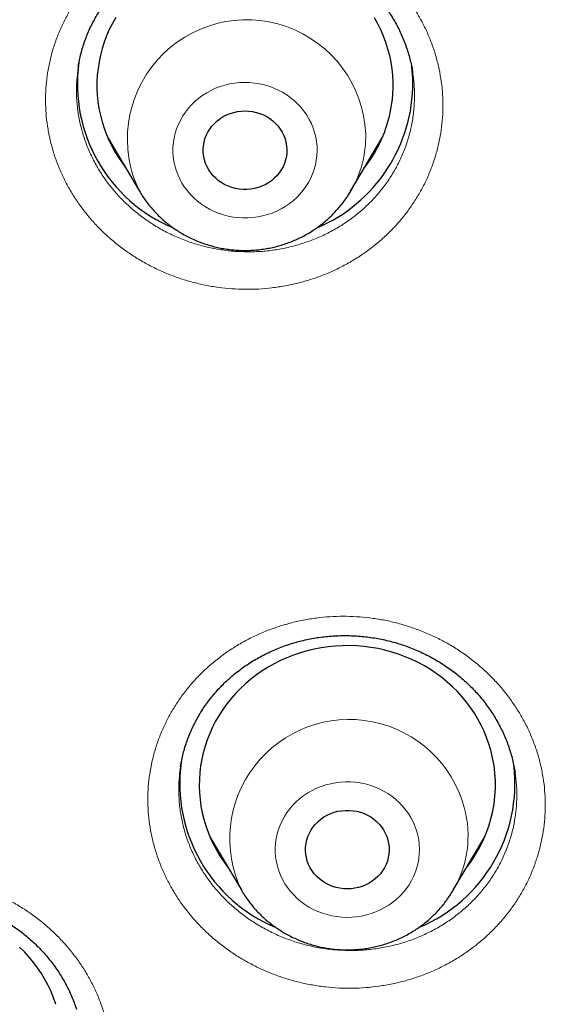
# Model space of a CAD drawing. Header units: millimetres. Extents: x 8 to 436, y 12 to 764.
# Tile 468 of 656: x 196.23 to 201.55, y 699.98 to 709.95. Entities that reach past the tile are written whole.
import ezdxf

# ---------------------------------------------------------------- set-up
doc = ezdxf.new("R2010")
doc.units = ezdxf.units.MM

msp = doc.modelspace()

# ---------------------------------------------------------------- linework, layer by layer
at = {"color": 7, "linetype": 'Continuous', "lineweight": 30}
for p, q in [((200.2068, 709.4077), (200.2062, 709.411)), ((197.1168, 708.76), (197.4389, 708.2135)), ((199.5785, 708.2135), (199.9005, 708.76)), ((199.8267, 708.6134), (199.7956, 708.582)), ((198.153, 701.6757), (198.4751, 701.1291)), ((200.6147, 701.1291), (200.9367, 701.6757)), ((198.2468, 701.5165), (198.219, 701.5441)), ((200.8609, 701.5277), (200.8329, 701.4995)), ((198.476, 701.1276), (198.4751, 701.1291))]:
    msp.add_line(p, q, dxfattribs=at)
at = {"color": 252, "linetype": 'Continuous', "lineweight": 0}
for p, q in [((197.2103, 708.6014), (197.186, 708.6241)), ((199.8279, 708.6156), (199.7971, 708.5846)), ((200.8625, 701.5305), (200.8344, 701.5021)), ((198.4816, 701.1182), (198.476, 701.1276))]:
    msp.add_line(p, q, dxfattribs=at)
at = {"color": 7, "linetype": 'Continuous', "lineweight": 30, "flags": 128}
for points in [[(197.1988, 709.9723), (197.165, 709.912), (197.1343, 709.8503), (197.1069, 709.7872), (197.0827, 709.723), (197.0619, 709.6577), (197.0445, 709.5916), (197.0304, 709.5248), (197.0199, 709.4574), (197.0128, 709.3896), (197.0092, 709.3216), (197.0091, 709.2534), (197.0125, 709.1854), (197.0194, 709.1176), (197.0297, 709.0502), (197.0436, 708.9833), (197.0608, 708.9171), (197.0814, 708.8518), (197.1054, 708.7875), (197.1327, 708.7244), (197.1631, 708.6626), (197.1967, 708.6022), (197.2334, 708.5435), (197.273, 708.4864), (197.2961, 708.4558)], [(200.0083, 709.3176), (200.0049, 709.3857), (199.998, 709.4535), (199.9876, 709.5209), (199.9738, 709.5878), (199.9565, 709.6539), (199.9359, 709.7192), (199.9119, 709.7835), (199.8847, 709.8466), (199.8543, 709.9085), (199.8207, 709.9688)], [(198.9323, 708.6379), (198.9314, 708.6017), (198.9271, 708.5657), (198.9192, 708.5302), (198.908, 708.4955), (198.8934, 708.4619), (198.8757, 708.4298), (198.8549, 708.3992), (198.8312, 708.3706), (198.8049, 708.3441), (198.7761, 708.32), (198.7451, 708.2984), (198.7121, 708.2796), (198.6775, 708.2636), (198.6415, 708.2507), (198.6043, 708.2409), (198.5664, 708.2344), (198.528, 708.2311), (198.4894, 708.2311), (198.451, 708.2344), (198.413, 708.2409), (198.3759, 708.2507), (198.3399, 708.2636), (198.3052, 708.2796), (198.2723, 708.2984), (198.2413, 708.32), (198.2125, 708.3441), (198.1861, 708.3706), (198.1625, 708.3992), (198.1417, 708.4298), (198.124, 708.4619), (198.1094, 708.4955), (198.0981, 708.5302), (198.0903, 708.5657), (198.0859, 708.6017), (198.085, 708.6379), (198.0877, 708.6741), (198.0938, 708.7099), (198.1033, 708.745), (198.1163, 708.7791), (198.1324, 708.8121), (198.1517, 708.8434), (198.174, 708.8731), (198.199, 708.9007), (198.2266, 708.926), (198.2565, 708.9489), (198.2885, 708.9691), (198.3223, 708.9865), (198.3577, 709.0009), (198.3944, 709.0123), (198.4319, 709.0205), (198.4701, 709.0254), (198.5087, 709.0271), (198.5472, 709.0254), (198.5854, 709.0205), (198.623, 709.0123), (198.6596, 709.0009), (198.695, 708.9865), (198.7289, 708.9691), (198.7609, 708.9489), (198.7908, 708.926), (198.8184, 708.9007), (198.8434, 708.8731), (198.8656, 708.8434), (198.8849, 708.8121), (198.9011, 708.7791), (198.914, 708.745), (198.9236, 708.7099), (198.9297, 708.6741), (198.9323, 708.6379)], [(200.9981, 702.5505), (200.9784, 702.6161), (200.9554, 702.6807), (200.9291, 702.7441), (200.8996, 702.8063), (200.8669, 702.8671), (200.8311, 702.9264), (200.7924, 702.9839), (200.7507, 703.0396), (200.7061, 703.0934), (200.6589, 703.1451), (200.6091, 703.1946), (200.5568, 703.2417), (200.5021, 703.2864), (200.4452, 703.3286), (200.3861, 703.3682), (200.3252, 703.405), (200.2624, 703.439), (200.1979, 703.4702), (200.1319, 703.4983), (200.0645, 703.5235), (199.9959, 703.5455), (199.9263, 703.5644), (199.8557, 703.5801), (199.7845, 703.5926), (199.7127, 703.6019), (199.6404, 703.6079), (199.568, 703.6106), (199.4955, 703.61), (199.4231, 703.6061), (199.3511, 703.5989), (199.2794, 703.5885), (199.2084, 703.5748), (199.1382, 703.5579), (199.0689, 703.5379), (199.0007, 703.5147), (198.9338, 703.4885), (198.8684, 703.4592), (198.8045, 703.427), (198.7423, 703.392), (198.682, 703.3542), (198.6237, 703.3136), (198.5676, 703.2705), (198.5138, 703.2249), (198.4624, 703.1769), (198.4135, 703.1266), (198.3672, 703.0742), (198.3237, 703.0197), (198.283, 702.9633), (198.2453, 702.9051), (198.2107, 702.8453), (198.1791, 702.784), (198.1507, 702.7213), (198.1256, 702.6574), (198.1038, 702.5924), (198.0854, 702.5265), (198.0704, 702.4599), (198.0588, 702.3926), (198.0507, 702.3249), (198.0461, 702.257), (198.0449, 702.1888), (198.0473, 702.1208), (198.0532, 702.0529), (198.0626, 701.9853), (198.0754, 701.9183), (198.0917, 701.8519), (198.1113, 701.7863), (198.1343, 701.7217), (198.1606, 701.6582), (198.1902, 701.596), (198.2229, 701.5352), (198.2586, 701.476), (198.2974, 701.4185), (198.3323, 701.3714)], [(199.9554, 701.6432), (199.9633, 701.6077), (199.9677, 701.5717), (199.9685, 701.5355), (199.9659, 701.4993), (199.9598, 701.4635), (199.9502, 701.4284), (199.9373, 701.3942), (199.9211, 701.3613), (199.9018, 701.3299), (199.8796, 701.3003), (199.8546, 701.2727), (199.827, 701.2474), (199.7971, 701.2245), (199.7651, 701.2043), (199.7312, 701.1869), (199.6958, 701.1724), (199.6592, 701.1611), (199.6216, 701.1529), (199.5834, 701.148), (199.5449, 701.1463), (199.5064, 701.148), (199.4681, 701.1529), (199.4306, 701.1611), (199.3939, 701.1724), (199.3586, 701.1869), (199.3247, 701.2043), (199.2927, 701.2245), (199.2628, 701.2474), (199.2352, 701.2727), (199.2102, 701.3003), (199.1879, 701.3299), (199.1686, 701.3613), (199.1525, 701.3942), (199.1396, 701.4284), (199.13, 701.4635), (199.1239, 701.4993), (199.1212, 701.5355), (199.1221, 701.5717), (199.1265, 701.6077), (199.1344, 701.6432), (199.1456, 701.6779), (199.1602, 701.7114), (199.1779, 701.7436), (199.1987, 701.7742), (199.2224, 701.8028), (199.2487, 701.8293), (199.2775, 701.8534), (199.3085, 701.875), (199.3414, 701.8938), (199.3761, 701.9098), (199.4121, 701.9227), (199.4493, 701.9324), (199.4872, 701.939), (199.5256, 701.9423), (199.5642, 701.9423), (199.6026, 701.939), (199.6405, 701.9324), (199.6777, 701.9227), (199.7137, 701.9098), (199.7484, 701.8938), (199.7813, 701.875), (199.8123, 701.8534), (199.8411, 701.8293), (199.8674, 701.8028), (199.8911, 701.7742), (199.9119, 701.7436), (199.9296, 701.7114), (199.9442, 701.6779), (199.9554, 701.6432)], [(196.5932, 699.9777), (196.5705, 700.0424), (196.5445, 700.106), (196.5152, 700.1683), (196.4828, 700.2292), (196.4473, 700.2886), (196.4088, 700.3463), (196.3673, 700.4022), (196.323, 700.4561), (196.276, 700.508), (196.2264, 700.5577)]]:
    msp.add_lwpolyline(points, dxfattribs=at)
at = {"color": 252, "linetype": 'Continuous', "lineweight": 0, "flags": 128}
for points in [[(197.7784, 708.6132), (197.7813, 708.5659), (197.7877, 708.5189), (197.7974, 708.4724), (197.8106, 708.4267), (197.8271, 708.3819), (197.8469, 708.3383), (197.8698, 708.2961), (197.8957, 708.2555), (197.9246, 708.2166), (197.9563, 708.1798), (197.9906, 708.145), (198.0273, 708.1126), (198.0664, 708.0826), (198.1075, 708.0552), (198.1506, 708.0306), (198.1954, 708.0088), (198.2416, 707.99), (198.2892, 707.9742), (198.3378, 707.9615), (198.3872, 707.952), (198.4372, 707.9458), (198.4875, 707.9428), (198.5379, 707.943), (198.5882, 707.9465), (198.6381, 707.9533), (198.6874, 707.9633), (198.7358, 707.9765), (198.7832, 707.9928), (198.8292, 708.0121), (198.8737, 708.0343), (198.9165, 708.0594), (198.9574, 708.0872), (198.9961, 708.1176), (199.0324, 708.1504), (199.0663, 708.1855), (199.0975, 708.2227), (199.126, 708.2619), (199.1514, 708.3028), (199.1738, 708.3452), (199.1931, 708.389), (199.2091, 708.4339), (199.2217, 708.4798), (199.2309, 708.5264), (199.2367, 708.5735), (199.2391, 708.6208), (199.2379, 708.6682), (199.2333, 708.7153), (199.2252, 708.7621), (199.2137, 708.8083), (199.1989, 708.8535), (199.1808, 708.8977), (199.1594, 708.9407), (199.135, 708.9821), (199.1075, 709.0219), (199.0773, 709.0598), (199.0443, 709.0956), (199.0087, 709.1292), (198.9708, 709.1604), (198.9307, 709.1891), (198.8885, 709.2152), (198.8446, 709.2384), (198.799, 709.2587), (198.7521, 709.276), (198.704, 709.2903), (198.655, 709.3014), (198.6052, 709.3092), (198.5551, 709.3139), (198.5047, 709.3152), (198.4543, 709.3134), (198.4042, 709.3082), (198.3545, 709.2998), (198.3056, 709.2882), (198.2577, 709.2735), (198.211, 709.2557), (198.1657, 709.2349), (198.122, 709.2112), (198.0802, 709.1847), (198.0404, 709.1556), (198.0028, 709.124), (197.9677, 709.09), (197.9351, 709.0539), (197.9053, 709.0157), (197.8783, 708.9756), (197.8543, 708.9339), (197.8335, 708.8908), (197.8159, 708.8464), (197.8016, 708.801), (197.7906, 708.7547), (197.7831, 708.7078), (197.779, 708.6606), (197.7784, 708.6132)], [(198.8372, 701.3744), (198.8514, 701.329), (198.8689, 701.2845), (198.8896, 701.2413), (198.9134, 701.1995), (198.9402, 701.1594), (198.9699, 701.1211), (199.0024, 701.0849), (199.0374, 701.0508), (199.0749, 701.0191), (199.1146, 700.9899), (199.1563, 700.9633), (199.1999, 700.9395), (199.2452, 700.9186), (199.2919, 700.9006), (199.3397, 700.8858), (199.3886, 700.874), (199.4382, 700.8655), (199.4883, 700.8602), (199.5387, 700.8581), (199.5891, 700.8594), (199.6393, 700.8639), (199.689, 700.8716), (199.7381, 700.8826), (199.7862, 700.8967), (199.8332, 700.9139), (199.8788, 700.9341), (199.9229, 700.9572), (199.9651, 700.9831), (200.0053, 701.0116), (200.0433, 701.0428), (200.079, 701.0763), (200.1121, 701.112), (200.1425, 701.1498), (200.17, 701.1895), (200.1946, 701.2309), (200.2161, 701.2737), (200.2344, 701.3179), (200.2494, 701.3631), (200.261, 701.4092), (200.2692, 701.456), (200.274, 701.5032), (200.2753, 701.5505), (200.2731, 701.5979), (200.2675, 701.645), (200.2584, 701.6916), (200.2459, 701.7375), (200.2301, 701.7825), (200.211, 701.8263), (200.1887, 701.8688), (200.1633, 701.9098), (200.135, 701.949), (200.1039, 701.9863), (200.0702, 702.0215), (200.0339, 702.0544), (199.9953, 702.0849), (199.9546, 702.1128), (199.9119, 702.138), (199.8674, 702.1604), (199.8214, 702.1798), (199.7741, 702.1962), (199.7257, 702.2096), (199.6765, 702.2197), (199.6266, 702.2266), (199.5763, 702.2303), (199.5259, 702.2307), (199.4756, 702.2278), (199.4256, 702.2217), (199.3761, 702.2123), (199.3275, 702.1998), (199.2799, 702.1842), (199.2336, 702.1655), (199.1887, 702.1438), (199.1456, 702.1193), (199.1043, 702.092), (199.0652, 702.0622), (199.0283, 702.0298), (198.9939, 701.9952), (198.9621, 701.9584), (198.9332, 701.9196), (198.9071, 701.8791), (198.884, 701.8369), (198.8641, 701.7934), (198.8475, 701.7486), (198.8342, 701.7029), (198.8242, 701.6565), (198.8177, 701.6095), (198.8147, 701.5622), (198.8151, 701.5148), (198.819, 701.4676), (198.8264, 701.4207), (198.8372, 701.3744)]]:
    msp.add_lwpolyline(points, dxfattribs=at)
at = {"color": 252, "linetype": 'Continuous', "lineweight": 0}
for centre, radius, start, end in [((198.5249, 708.7425), 1.2075, 2.55384, 206.28094), ((198.6345, 708.7723), 1.097, 328.82114, 1.25484), ((199.5633, 701.6546), 1.2084, 15.15886, 205.77557), ((199.6775, 701.6857), 1.09, 329.34152, 15.15022), ((195.1761, 699.0561), 1.2082, 17.57425, 205.82699)]:
    msp.add_arc(centre, radius, start, end, dxfattribs=at)
at = {"color": 7, "linetype": 'Continuous', "lineweight": 30}
for centre, radius, start, end in [((198.3897, 709.2981), 1.5784, 172.08126, 247.28046), ((198.7056, 709.2854), 1.5031, 1.38983, 7.46658), ((198.6154, 709.3086), 1.5929, 292.89599, 0.47655), ((198.6553, 709.2895), 1.3532, 321.9669, 1.18986), ((199.7015, 702.201), 1.3429, 321.84421, 15.08291), ((199.4264, 702.214), 1.5789, 172.27367, 247.41819), ((199.6605, 702.2162), 1.582, 292.78648, 6.63136)]:
    msp.add_arc(centre, radius, start, end, dxfattribs=at)
for points, knots in [([(228.8203, 667.8387), (227.6178, 667.9452), (225.213, 668.1582), (221.6552, 668.8219), (218.1629, 669.7328), (214.7882, 670.9004), (211.5494, 672.3031), (208.4634, 673.9273), (205.5225, 675.7738), (202.7448, 677.8315), (200.1475, 680.0876), (197.7465, 682.5283), (195.5568, 685.1385), (193.5917, 687.902), (191.8635, 690.8019), (190.3827, 693.8203), (189.1584, 696.9386), (188.1983, 700.1375), (187.5083, 703.3974), (187.0926, 706.6981), (186.9537, 710.0192), (187.0926, 713.3404), (187.5083, 716.641), (188.1983, 719.9009), (189.1584, 723.0998), (190.3827, 726.2181), (191.8635, 729.2365), (193.5917, 732.1364), (195.5568, 734.9), (197.7465, 737.5101), (200.1475, 739.9508), (202.7448, 742.2069), (205.5225, 744.2646), (208.4634, 746.1112), (211.5494, 747.7352), (214.7615, 749.1267), (218.0799, 750.2771), (221.4842, 751.1793), (224.9532, 751.8277), (228.4657, 752.2184), (232, 752.3489), (235.5343, 752.2184), (239.0468, 751.8277), (242.5158, 751.1793), (245.9201, 750.2771), (249.2385, 749.1267), (252.4506, 747.7352), (255.5366, 746.1112), (258.4775, 744.2646), (261.2552, 742.2069), (263.8525, 739.9508), (266.2535, 737.5101), (268.4432, 734.9), (270.4083, 732.1364), (272.1365, 729.2365), (273.6173, 726.2181), (274.8416, 723.0998), (275.8017, 719.9009), (276.4917, 716.641), (276.9074, 713.3404), (277.0463, 710.0192), (276.9074, 706.6981), (276.4917, 703.3974), (275.8017, 700.1375), (274.8416, 696.9386), (273.6173, 693.8203), (272.1365, 690.8019), (270.4083, 687.902), (268.4432, 685.1385), (266.2535, 682.5283), (263.8525, 680.0876), (261.2552, 677.8315), (258.4775, 675.7738), (255.5366, 673.9273), (252.4506, 672.3031), (249.2118, 670.9004), (245.8371, 669.7328), (242.3448, 668.8219), (238.787, 668.1582), (236.3822, 667.9452), (235.1797, 667.8387)], [0, 0, 0, 0, 0.013106, 0.026212, 0.039318, 0.052424, 0.065212, 0.078, 0.090788, 0.103576, 0.116364, 0.129151, 0.141939, 0.154727, 0.167515, 0.180303, 0.193091, 0.205879, 0.218667, 0.231454, 0.244242, 0.25703, 0.269818, 0.282606, 0.295394, 0.308182, 0.32097, 0.333758, 0.346545, 0.359333, 0.372121, 0.384909, 0.397697, 0.410485, 0.423273, 0.436061, 0.448848, 0.461636, 0.474424, 0.487212, 0.5, 0.512788, 0.525576, 0.538364, 0.551152, 0.563939, 0.576727, 0.589515, 0.602303, 0.615091, 0.627879, 0.640667, 0.653455, 0.666242, 0.67903, 0.691818, 0.704606, 0.717394, 0.730182, 0.74297, 0.755758, 0.768546, 0.781333, 0.794121, 0.806909, 0.819697, 0.832485, 0.845273, 0.858061, 0.870849, 0.883636, 0.896424, 0.909212, 0.922, 0.934788, 0.947576, 0.960682, 0.973788, 0.986894, 1, 1, 1, 1]), ([(184.5018, 710.809), (184.5017, 710.7935), (184.5016, 710.7594), (184.5015, 710.7037), (184.5014, 710.6434), (184.5014, 710.579), (184.5015, 710.5113), (184.5018, 710.4398), (184.5021, 710.3672), (184.5026, 710.297), (184.5033, 710.2189), (184.5041, 710.1346), (184.5053, 710.0459), (184.5063, 709.9718), (184.5073, 709.912), (184.5081, 709.8664), (184.5088, 709.8276), (184.5095, 709.7908), (184.5103, 709.7507), (184.5113, 709.7037), (184.5126, 709.6457), (184.5142, 709.5765), (184.5162, 709.4986), (184.5184, 709.4187), (184.5207, 709.3398), (184.5231, 709.2622), (184.5261, 709.172), (184.5297, 709.0696), (184.5341, 708.9555), (184.5389, 708.836), (184.5446, 708.7068), (184.5513, 708.5642), (184.5589, 708.4124), (184.5676, 708.2515), (184.5775, 708.0814), (184.5867, 707.9329), (184.5946, 707.8117), (184.6006, 707.7241), (184.606, 707.6456), (184.6109, 707.5768), (184.6152, 707.5179), (184.6189, 707.4687), (184.6219, 707.4292), (184.6242, 707.3988), (184.6263, 707.3716), (184.6284, 707.3438), (184.631, 707.31), (184.6342, 707.2702), (184.638, 707.2226), (184.6425, 707.1673), (184.6477, 707.1043), (184.6536, 707.0334), (184.6605, 706.9534), (184.6684, 706.864), (184.6773, 706.7648), (184.6873, 706.6572), (184.6983, 706.5415), (184.7103, 706.4203), (184.7338, 706.1876), (184.7711, 705.8425), (184.8258, 705.3824), (184.8728, 705.0219), (184.9083, 704.7637), (184.93, 704.6105), (184.9519, 704.459), (184.9736, 704.3135), (184.9941, 704.1786), (185.0131, 704.056), (185.0287, 703.9578), (185.0409, 703.8814), (185.0501, 703.8243), (185.0587, 703.7719), (185.0663, 703.7255), (185.0724, 703.6888), (185.0768, 703.6621), (185.0799, 703.6437), (185.0827, 703.6268), (185.0858, 703.608), (185.0907, 703.5789), (185.0977, 703.5373), (185.1073, 703.4809), (185.1188, 703.4138), (185.1323, 703.336), (185.1476, 703.2484), (185.1644, 703.1538), (185.1821, 703.0557), (185.2001, 702.9567), (185.2343, 702.7717), (185.2861, 702.4996), (185.3703, 702.0767), (185.4735, 701.5868), (185.5982, 701.0306), (185.7204, 700.5184), (185.8375, 700.0516), (185.9183, 699.7432), (185.9709, 699.547), (185.993, 699.4652), (186.0141, 699.3878), (186.0335, 699.3171), (186.0523, 699.2491), (186.0701, 699.185), (186.0866, 699.1261), (186.1, 699.0782), (186.1098, 699.0437), (186.1163, 699.0206), (186.1204, 699.0061), (186.1246, 698.9913), (186.1303, 698.9713), (186.1384, 698.9428), (186.1495, 698.9038), (186.1634, 698.8554), (186.18, 698.7977), (186.1988, 698.7329), (186.2213, 698.6557), (186.2479, 698.565), (186.279, 698.46), (186.3134, 698.345), (186.3505, 698.2223), (186.3892, 698.0958), (186.4496, 697.9003), (186.5315, 697.6406), (186.6354, 697.3199), (186.7385, 697.0099), (186.8406, 696.7106), (186.9414, 696.4218), (187.0406, 696.1437), (187.1382, 695.876), (187.2227, 695.649), (187.2939, 695.4604), (187.3521, 695.3081), (187.4093, 695.1601), (187.4652, 695.0172), (187.52, 694.8782), (187.5733, 694.7446), (187.6247, 694.6169), (187.6731, 694.4978), (187.7183, 694.3874), (187.7603, 694.2857), (187.801, 694.1878), (187.8399, 694.0948), (187.8765, 694.0079), (187.9083, 693.9329), (187.9335, 693.8737), (187.9528, 693.8285), (187.9671, 693.795), (187.9782, 693.7692), (187.9876, 693.7472), (187.9972, 693.725), (188.0097, 693.6961), (188.0254, 693.6596), (188.0445, 693.6156), (188.0671, 693.5637), (188.0927, 693.5051), (188.1204, 693.4418), (188.1494, 693.3761), (188.1788, 693.3097), (188.2329, 693.1878), (188.3136, 693.0081), (188.423, 692.7684), (188.5379, 692.5208), (188.6583, 692.2655), (188.7843, 692.0029), (188.9237, 691.7176), (189.0767, 691.4101), (189.2441, 691.0808), (189.4182, 690.7455), (189.6067, 690.3902), (189.8104, 690.0146), (189.9848, 689.7009), (190.1182, 689.4649), (190.2062, 689.3107), (190.2923, 689.1613), (190.3805, 689.0094), (190.4705, 688.856), (190.5617, 688.7019), (190.6487, 688.5564), (190.7313, 688.4193), (190.8094, 688.2907), (190.8727, 688.1872), (190.9221, 688.1069), (190.9577, 688.0492), (190.9895, 687.9978), (191.0166, 687.9543), (191.0382, 687.9195), (191.0551, 687.8924), (191.071, 687.867), (191.0889, 687.8383), (191.1113, 687.8026), (191.1373, 687.7613), (191.1693, 687.7105), (191.2079, 687.6494), (191.2537, 687.5771), (191.305, 687.4966), (191.3619, 687.4077), (191.4244, 687.3106), (191.4926, 687.2053), (191.5666, 687.0919), (191.6464, 686.9703), (191.7321, 686.8406), (191.8239, 686.7029), (191.9217, 686.5573), (192.0457, 686.3743), (192.1947, 686.157), (192.3674, 685.9088), (192.6151, 685.5578), (192.9408, 685.1067), (193.3489, 684.5594), (193.6802, 684.1287), (193.9303, 683.8106), (194.0962, 683.6021), (194.2631, 683.3949), (194.4306, 683.1894), (194.5969, 682.9878), (194.7635, 682.788), (194.9287, 682.5923), (195.0921, 682.401), (195.2496, 682.2185), (195.3721, 682.078), (195.4611, 681.9768), (195.518, 681.9123), (195.5739, 681.8491), (195.6288, 681.7874), (195.6812, 681.7285), (195.7293, 681.6748), (195.7712, 681.6281), (195.8071, 681.5882), (195.8366, 681.5555), (195.8596, 681.53), (195.8772, 681.5105), (195.8934, 681.4927), (195.9118, 681.4724), (195.9338, 681.4481), (195.9636, 681.4153), (196.0024, 681.3728), (196.0511, 681.3195), (196.1072, 681.2582), (196.1713, 681.1886), (196.2434, 681.1106), (196.3237, 681.0242), (196.4119, 680.9297), (196.5081, 680.8274), (196.6042, 680.7258), (196.699, 680.6261), (196.7917, 680.5292), (196.8895, 680.4276), (196.9923, 680.3215), (197.1696, 680.1398), (197.4201, 679.8864), (197.7436, 679.5656), (198.1109, 679.2086), (198.5226, 678.8177), (198.9796, 678.3958), (199.4363, 677.9852), (199.8927, 677.5858), (200.3482, 677.1975), (200.8027, 676.82), (201.1822, 676.5127), (201.4831, 676.2737), (201.7021, 676.1019), (201.912, 675.9392), (202.1127, 675.7854), (202.3039, 675.6404), (202.4825, 675.5065), (202.6485, 675.383), (202.8023, 675.2697), (202.9474, 675.1637), (203.0835, 675.065), (203.1955, 674.9843), (203.2851, 674.9202), (203.3537, 674.8713), (203.417, 674.8263), (203.4736, 674.7861), (203.5225, 674.7516), (203.5614, 674.7242), (203.5923, 674.7025), (203.6168, 674.6852), (203.6392, 674.6696), (203.6623, 674.6534), (203.6894, 674.6344), (203.7257, 674.6091), (203.7722, 674.5766), (203.8299, 674.5366), (203.8972, 674.4899), (203.9744, 674.4366), (204.0615, 674.3769), (204.1584, 674.3106), (204.2652, 674.238), (204.382, 674.1591), (204.5089, 674.074), (204.6459, 673.9827), (204.7931, 673.8853), (204.9472, 673.7843), (205.1078, 673.6799), (205.2746, 673.5724), (205.4508, 673.46), (205.6363, 673.3427), (205.8312, 673.2207), (206.0357, 673.0942), (206.2498, 672.9632), (206.4774, 672.8256), (206.7189, 672.6814), (206.9748, 672.5308), (207.2416, 672.376), (207.5195, 672.2171), (207.8086, 672.0545), (208.1089, 671.8882), (208.4207, 671.7185), (208.744, 671.5456), (209.0789, 671.3699), (209.4256, 671.1914), (209.7842, 671.0106), (210.1187, 670.8449), (210.3344, 670.741), (210.426, 670.6969)], [0, 0, 0, 0, 0.000894, 0.001956, 0.003195, 0.004397, 0.005735, 0.007208, 0.008683, 0.010087, 0.01142, 0.013371, 0.015146, 0.016745, 0.01782, 0.018734, 0.019488, 0.020154, 0.020952, 0.021897, 0.022989, 0.024447, 0.026067, 0.027679, 0.029265, 0.030824, 0.032356, 0.034708, 0.036995, 0.039236, 0.04192, 0.044789, 0.047842, 0.05108, 0.054503, 0.05811, 0.060052, 0.061825, 0.063405, 0.064791, 0.065984, 0.066967, 0.067763, 0.068373, 0.068811, 0.069406, 0.070057, 0.070861, 0.071822, 0.072941, 0.074216, 0.075649, 0.07724, 0.079074, 0.081082, 0.083262, 0.085614, 0.088108, 0.09063, 0.099764, 0.109103, 0.118645, 0.121741, 0.124858, 0.127995, 0.130996, 0.133746, 0.136246, 0.138495, 0.139756, 0.140921, 0.141992, 0.142965, 0.143764, 0.144245, 0.144597, 0.144898, 0.145281, 0.145748, 0.146682, 0.147835, 0.149208, 0.1508, 0.152612, 0.154589, 0.156612, 0.158641, 0.160676, 0.167996, 0.175394, 0.186756, 0.19827, 0.209853, 0.218584, 0.22735, 0.229108, 0.230852, 0.232473, 0.233949, 0.235279, 0.236737, 0.237967, 0.23897, 0.239745, 0.240131, 0.240419, 0.240654, 0.241061, 0.24167, 0.242449, 0.243507, 0.244715, 0.246073, 0.247582, 0.249574, 0.251778, 0.254196, 0.256825, 0.259519, 0.262184, 0.269177, 0.275959, 0.282529, 0.288887, 0.295034, 0.30097, 0.306694, 0.312207, 0.315564, 0.318838, 0.322028, 0.325127, 0.328076, 0.331024, 0.333787, 0.336365, 0.338758, 0.340966, 0.34299, 0.345137, 0.347028, 0.348662, 0.350039, 0.3509, 0.351617, 0.352233, 0.352585, 0.353058, 0.353689, 0.354479, 0.355447, 0.35658, 0.357878, 0.359297, 0.360737, 0.362194, 0.363667, 0.368759, 0.374039, 0.379506, 0.385161, 0.391003, 0.397004, 0.40423, 0.411621, 0.419176, 0.426896, 0.435738, 0.444787, 0.448398, 0.451974, 0.455417, 0.458725, 0.462487, 0.466059, 0.46944, 0.472631, 0.47563, 0.478439, 0.479885, 0.48127, 0.482489, 0.483499, 0.484334, 0.484938, 0.48541, 0.486126, 0.486958, 0.487929, 0.489041, 0.490547, 0.492251, 0.494154, 0.496255, 0.498555, 0.501053, 0.50375, 0.506645, 0.509739, 0.513031, 0.516521, 0.52021, 0.526226, 0.532237, 0.538238, 0.551838, 0.565383, 0.578876, 0.584161, 0.589439, 0.594708, 0.599969, 0.605183, 0.610223, 0.615407, 0.620382, 0.625146, 0.6297, 0.631431, 0.63313, 0.634797, 0.636431, 0.638027, 0.639468, 0.640704, 0.641737, 0.642653, 0.643313, 0.643766, 0.644211, 0.644739, 0.645386, 0.646152, 0.647365, 0.648791, 0.650431, 0.652285, 0.654391, 0.656719, 0.659269, 0.66204, 0.665032, 0.667538, 0.670181, 0.672961, 0.675877, 0.678914, 0.687963, 0.69693, 0.705815, 0.718193, 0.73041, 0.742464, 0.754357, 0.766088, 0.777658, 0.789065, 0.79476, 0.800203, 0.805394, 0.810334, 0.815022, 0.819459, 0.823412, 0.827141, 0.830646, 0.833928, 0.836987, 0.838722, 0.840376, 0.841915, 0.843269, 0.844435, 0.845413, 0.846059, 0.846641, 0.847166, 0.847657, 0.848291, 0.849103, 0.850242, 0.85161, 0.853209, 0.855036, 0.857094, 0.859381, 0.861899, 0.864645, 0.867622, 0.870828, 0.874264, 0.87793, 0.881588, 0.88545, 0.889515, 0.893783, 0.898255, 0.90293, 0.907808, 0.91289, 0.918431, 0.924195, 0.930183, 0.936393, 0.942827, 0.949483, 0.956363, 0.963465, 0.97079, 0.978339, 0.98611, 0.994104, 1, 1, 1, 1]), ([(196.8192, 709.4668), (196.8212, 709.4801), (196.8266, 709.5157), (196.8388, 709.573), (196.8554, 709.6386), (196.8752, 709.7034), (196.898, 709.7675), (196.9237, 709.8306), (196.9523, 709.8923), (196.9836, 709.9528), (197.0178, 710.012), (197.0548, 710.0699), (197.0944, 710.1264), (197.1366, 710.1812), (197.1812, 710.2341), (197.2282, 710.285), (197.2773, 710.3339), (197.3285, 710.3805), (197.3819, 710.4251), (197.4375, 710.4676), (197.4953, 710.5081), (197.555, 710.5463), (197.6166, 710.5822), (197.6796, 710.6155), (197.7438, 710.6462), (197.8092, 710.6741), (197.8755, 710.6992), (197.9431, 710.7216), (198.012, 710.7415), (198.0821, 710.7587), (198.1533, 710.7732), (198.2252, 710.785), (198.2975, 710.7938), (198.3698, 710.7998), (198.4421, 710.8028), (198.5142, 710.803), (198.5864, 710.8003), (198.6587, 710.7947), (198.731, 710.7863), (198.8032, 710.775), (198.8749, 710.7609), (198.9459, 710.744), (199.0159, 710.7244), (199.0848, 710.7021), (199.1525, 710.6772), (199.2191, 710.6496), (199.2845, 710.6195), (199.3486, 710.5868), (199.4112, 710.5515), (199.4722, 710.5139), (199.5315, 710.4739), (199.5891, 710.4316), (199.6447, 710.387), (199.6983, 710.3403), (199.7497, 710.2917), (199.7988, 710.2412), (199.8455, 710.1889), (199.8898, 710.1349), (199.9317, 710.0792), (199.971, 710.0219), (200.0078, 709.9631), (200.0419, 709.9029), (200.0733, 709.8413), (200.1018, 709.7786), (200.1275, 709.715), (200.1502, 709.6505), (200.17, 709.5851), (200.1868, 709.519), (200.1993, 709.4598), (200.205, 709.4227), (200.2073, 709.4079)], [0, 0, 0, 0, 0.008969, 0.02397, 0.038982, 0.05401, 0.069058, 0.084112, 0.099095, 0.114031, 0.129015, 0.14403, 0.159058, 0.174076, 0.189062, 0.203998, 0.218863, 0.233686, 0.248457, 0.263322, 0.278251, 0.293214, 0.308179, 0.323102, 0.337953, 0.352699, 0.36738, 0.382052, 0.396825, 0.411674, 0.426569, 0.441478, 0.456358, 0.471174, 0.485895, 0.50053, 0.515179, 0.529922, 0.544722, 0.559559, 0.574412, 0.589256, 0.604069, 0.618831, 0.633539, 0.648239, 0.663017, 0.677794, 0.692574, 0.707362, 0.722163, 0.736982, 0.751825, 0.766698, 0.781554, 0.796361, 0.811167, 0.825979, 0.840803, 0.855646, 0.870516, 0.885419, 0.900362, 0.91532, 0.930217, 0.945148, 0.960107, 0.97509, 0.990092, 1, 1, 1, 1]), ([(197.2118, 708.5989), (197.2112, 708.5994), (197.202, 708.6079), (197.1933, 708.6169), (197.1852, 708.6254)], [0, 0, 0, 0, 0.06241, 1, 1, 1, 1]), ([(197.4389, 708.2137), (197.4482, 708.1983), (197.4679, 708.1657), (197.5011, 708.1179), (197.5379, 708.0698), (197.5773, 708.0237), (197.6189, 707.9794), (197.6629, 707.9373), (197.7091, 707.8973), (197.7572, 707.8596), (197.8074, 707.8243), (197.8593, 707.7914), (197.9129, 707.7611), (197.968, 707.7335), (198.0245, 707.7085), (198.0823, 707.6864), (198.1412, 707.667), (198.2011, 707.6506), (198.2618, 707.6371), (198.3231, 707.6265), (198.3849, 707.619), (198.447, 707.6145), (198.5094, 707.613), (198.5717, 707.6145), (198.6339, 707.6191), (198.6958, 707.6267), (198.7572, 707.6374), (198.818, 707.651), (198.878, 707.6676), (198.9371, 707.6871), (198.995, 707.7095), (199.0517, 707.7346), (199.1071, 707.7625), (199.1608, 707.7931), (199.2129, 707.8262), (199.2632, 707.8619), (199.3115, 707.9), (199.3578, 707.9403), (199.4018, 707.9829), (199.4436, 708.0275), (199.4829, 708.0741), (199.5197, 708.1226), (199.5517, 708.1691), (199.5702, 708.2001), (199.5783, 708.2138)], [0, 0, 0, 0, 0.021184, 0.044908, 0.068656, 0.09243, 0.116231, 0.140059, 0.163914, 0.187796, 0.211705, 0.23564, 0.2596, 0.283584, 0.307591, 0.331619, 0.355667, 0.379733, 0.403816, 0.427913, 0.452022, 0.476143, 0.500271, 0.524407, 0.548546, 0.572687, 0.596828, 0.620966, 0.645098, 0.669224, 0.69334, 0.717445, 0.741536, 0.76561, 0.789667, 0.813703, 0.837717, 0.861707, 0.885673, 0.909611, 0.933522, 0.957405, 0.98126, 1, 1, 1, 1]), ([(197.8553, 702.3821), (197.8563, 702.3888), (197.8604, 702.4177), (197.8707, 702.4682), (197.8864, 702.5337), (197.9054, 702.5985), (197.9273, 702.6627), (197.9523, 702.726), (197.9801, 702.7881), (198.0107, 702.849), (198.044, 702.9084), (198.08, 702.9662), (198.1185, 703.0223), (198.1597, 703.0768), (198.2035, 703.1299), (198.2499, 703.1813), (198.2988, 703.231), (198.35, 703.2788), (198.4032, 703.3243), (198.4583, 703.3675), (198.515, 703.4082), (198.5735, 703.4464), (198.6337, 703.4822), (198.6959, 703.5159), (198.7599, 703.5472), (198.8255, 703.576), (198.8925, 703.6023), (198.9606, 703.6259), (199.0294, 703.6467), (199.0988, 703.6646), (199.1688, 703.6796), (199.2396, 703.6919), (199.3111, 703.7015), (199.3834, 703.7082), (199.4561, 703.7121), (199.5291, 703.7132), (199.6021, 703.7114), (199.6748, 703.7068), (199.7471, 703.6993), (199.8188, 703.689), (199.8901, 703.6759), (199.9608, 703.66), (200.0309, 703.6413), (200.1001, 703.62), (200.1684, 703.5959), (200.2355, 703.5691), (200.3015, 703.5398), (200.3662, 703.5078), (200.4294, 703.4734), (200.491, 703.4366), (200.5507, 703.3975), (200.6086, 703.3562), (200.6645, 703.3127), (200.7185, 703.2671), (200.7703, 703.2195), (200.8201, 703.1698), (200.8676, 703.1181), (200.9128, 703.0646), (200.9555, 703.0095), (200.9956, 702.9529), (201.0331, 702.8948), (201.068, 702.8353), (201.1002, 702.7744), (201.1296, 702.7124), (201.1562, 702.6492), (201.1799, 702.5851), (201.2006, 702.5202), (201.2182, 702.4547), (201.2327, 702.3902), (201.2398, 702.3474), (201.2432, 702.3268)], [0, 0, 0, 0, 0.004532, 0.019535, 0.03453, 0.049577, 0.064659, 0.079756, 0.094845, 0.109904, 0.124913, 0.13985, 0.154742, 0.169601, 0.184548, 0.199556, 0.214593, 0.229625, 0.244612, 0.259521, 0.274323, 0.289063, 0.303784, 0.318607, 0.333503, 0.34844, 0.363385, 0.378297, 0.393141, 0.407886, 0.422554, 0.437218, 0.451981, 0.466797, 0.481646, 0.496508, 0.511358, 0.526173, 0.540934, 0.555644, 0.570337, 0.585109, 0.599876, 0.614643, 0.629416, 0.644198, 0.658995, 0.673814, 0.688659, 0.703473, 0.718243, 0.733008, 0.747776, 0.762555, 0.777349, 0.792167, 0.807016, 0.821903, 0.8368, 0.851631, 0.866502, 0.881401, 0.896325, 0.911269, 0.926229, 0.9412, 0.95618, 0.971158, 0.986111, 1, 1, 1, 1]), ([(198.4764, 701.1278), (198.4814, 701.1191), (198.4965, 701.0931), (198.5246, 701.0514), (198.5605, 701.0027), (198.5989, 700.9558), (198.6398, 700.9109), (198.6829, 700.868), (198.7283, 700.8272), (198.7758, 700.7887), (198.8252, 700.7525), (198.8765, 700.7187), (198.9295, 700.6875), (198.9841, 700.6589), (199.0401, 700.6329), (199.0975, 700.6097), (199.156, 700.5894), (199.2155, 700.5719), (199.2759, 700.5573), (199.337, 700.5457), (199.3987, 700.537), (199.4607, 700.5314), (199.523, 700.5288), (199.5854, 700.5293), (199.6476, 700.5328), (199.7096, 700.5393), (199.7712, 700.5488), (199.8323, 700.5614), (199.8926, 700.5769), (199.952, 700.5954), (200.0104, 700.6167), (200.0676, 700.6408), (200.1234, 700.6678), (200.1777, 700.6974), (200.2305, 700.7296), (200.2814, 700.7644), (200.3305, 700.8016), (200.3775, 700.8411), (200.4223, 700.8829), (200.4649, 700.9268), (200.5051, 700.9727), (200.5429, 701.0205), (200.5779, 701.0702), (200.6019, 701.1068), (200.6134, 701.1272), (200.615, 701.1301)], [0, 0, 0, 0, 0.0118074, 0.0355341, 0.0592848, 0.0830609, 0.1068633, 0.1306927, 0.1545492, 0.178433, 0.2023437, 0.2262808, 0.2502434, 0.2742305, 0.2982409, 0.3222732, 0.3463258, 0.3703972, 0.3944856, 0.4185892, 0.442706, 0.4668342, 0.4909717, 0.5151165, 0.5392664, 0.5634188, 0.5875714, 0.6117221, 0.6358686, 0.6600088, 0.6841404, 0.7082611, 0.7323686, 0.7564609, 0.7805357, 0.804591, 0.8286249, 0.8526356, 0.8766216, 0.9005816, 0.9245143, 0.9484191, 0.9722955, 0.9961434, 1, 1, 1, 1]), ([(193.4699, 699.7601), (193.4713, 699.7696), (193.4759, 699.8013), (193.487, 699.8546), (193.503, 699.92), (193.5222, 699.9845), (193.5444, 700.0483), (193.5696, 700.111), (193.5977, 700.1728), (193.6287, 700.2334), (193.6624, 700.2926), (193.6989, 700.3503), (193.7379, 700.4064), (193.7794, 700.4608), (193.8234, 700.5134), (193.8699, 700.5642), (193.9187, 700.6132), (193.9698, 700.6601), (194.0231, 700.705), (194.0785, 700.7477), (194.1357, 700.7881), (194.1947, 700.826), (194.2554, 700.8616), (194.318, 700.8949), (194.3822, 700.9258), (194.4478, 700.9541), (194.5147, 700.9797), (194.5825, 701.0027), (194.6512, 701.0228), (194.7206, 701.0401), (194.7907, 701.0546), (194.8618, 701.0664), (194.9337, 701.0755), (195.0063, 701.0818), (195.0793, 701.0852), (195.1523, 701.0858), (195.225, 701.0835), (195.2972, 701.0784), (195.3688, 701.0704), (195.4402, 701.0596), (195.5113, 701.046), (195.5821, 701.0296), (195.6525, 701.0103), (195.722, 700.9883), (195.7905, 700.9637), (195.8577, 700.9365), (195.9232, 700.9069), (195.987, 700.8749), (196.0494, 700.8405), (196.1103, 700.8035), (196.1699, 700.764), (196.2278, 700.7222), (196.2838, 700.6781), (196.3378, 700.6319), (196.3897, 700.5838), (196.4391, 700.5339), (196.4861, 700.4823), (196.5308, 700.4288), (196.5731, 700.3737), (196.6129, 700.317), (196.65, 700.2588), (196.6845, 700.1992), (196.7163, 700.1384), (196.7453, 700.0763), (196.7715, 700.013), (196.7896, 699.9633), (196.799, 699.9347), (196.8013, 699.9276)], [0, 0, 0, 0, 0.006806, 0.022685, 0.038557, 0.054425, 0.070295, 0.086169, 0.102054, 0.117952, 0.133859, 0.149698, 0.165492, 0.181268, 0.197032, 0.212788, 0.228539, 0.244288, 0.260041, 0.275791, 0.291524, 0.307119, 0.322777, 0.33848, 0.354207, 0.369936, 0.385637, 0.40129, 0.416872, 0.432388, 0.447884, 0.463446, 0.479093, 0.494791, 0.510505, 0.526192, 0.541813, 0.557335, 0.572749, 0.588185, 0.603708, 0.619323, 0.634999, 0.6507, 0.666386, 0.682018, 0.697562, 0.712995, 0.728433, 0.743981, 0.759596, 0.775256, 0.790943, 0.806637, 0.822312, 0.83795, 0.853535, 0.869092, 0.884774, 0.90044, 0.916112, 0.931799, 0.947508, 0.963249, 0.979029, 0.994858, 1, 1, 1, 1])]:
    msp.add_open_spline(points, degree=3, knots=knots, dxfattribs=at)
at = {"color": 252, "linetype": 'Continuous', "lineweight": 0}
for points, knots in [([(196.4888, 709.096), (196.4886, 709.1384), (196.4884, 709.2232), (196.4996, 709.35), (196.5192, 709.4759), (196.5477, 709.6), (196.5851, 709.7217), (196.6313, 709.8407), (196.6862, 709.9566), (196.7492, 710.0688), (196.82, 710.1766), (196.8984, 710.2794), (196.9842, 710.3767), (197.0771, 710.4685), (197.1764, 710.5542), (197.2816, 710.6334), (197.3922, 710.7056), (197.5079, 710.7703), (197.6284, 710.8276), (197.7529, 710.8773), (197.8807, 710.9189), (198.0111, 710.9523), (198.1438, 710.977), (198.2784, 710.9934), (198.4141, 711.0012), (198.55, 711.0006), (198.6856, 710.9913), (198.8203, 710.9733), (198.9537, 710.9467), (199.0853, 710.9118), (199.2141, 710.8689), (199.3395, 710.818), (199.4609, 710.7591), (199.5781, 710.6926), (199.6907, 710.619), (199.7977, 710.5385), (199.8986, 710.4517), (199.9931, 710.3587), (200.0808, 710.2599), (200.1615, 710.1557), (200.2346, 710.047), (200.2998, 709.9342), (200.3565, 709.8176), (200.4049, 709.6976), (200.4447, 709.5748), (200.4758, 709.4501), (200.4981, 709.3223), (200.511, 709.1918), (200.5143, 709.0592), (200.5079, 708.9287), (200.4919, 708.8006), (200.4671, 708.6755), (200.4334, 708.5523), (200.3911, 708.4317), (200.3402, 708.3143), (200.2808, 708.2007), (200.2132, 708.091), (200.1379, 707.9858), (200.0553, 707.8857), (199.9657, 707.7914), (199.8693, 707.7032), (199.7666, 707.6212), (199.658, 707.5459), (199.5444, 707.4776), (199.4262, 707.4169), (199.3036, 707.364), (199.1772, 707.319), (199.0476, 707.282), (198.9156, 707.2533), (198.782, 707.233), (198.647, 707.2215), (198.5111, 707.2186), (198.375, 707.2242), (198.2397, 707.2383), (198.1056, 707.2609), (197.9735, 707.2921), (197.8435, 707.3316), (197.7163, 707.3793), (197.5929, 707.4347), (197.4737, 707.4976), (197.3593, 707.568), (197.25, 707.6456), (197.1462, 707.7299), (197.0486, 707.8203), (196.9578, 707.9164), (196.8741, 708.0181), (196.7978, 708.1249), (196.7291, 708.2362), (196.6684, 708.3514), (196.6162, 708.4699), (196.5727, 708.5914), (196.5379, 708.7154), (196.5121, 708.8414), (196.4946, 708.9685), (196.4907, 709.0536), (196.4888, 709.096)], [0, 0, 0, 0, 0.0106854, 0.0214072, 0.0321414, 0.0428632, 0.0535486, 0.0642496, 0.0749872, 0.0857372, 0.0964748, 0.1071758, 0.1178825, 0.1286256, 0.1393812, 0.1501244, 0.1608311, 0.1715467, 0.1822988, 0.1930634, 0.2038156, 0.2145312, 0.2252552, 0.2360158, 0.2467889, 0.2575495, 0.2682735, 0.2790017, 0.2897666, 0.3005439, 0.3113087, 0.3220369, 0.3327632, 0.3435262, 0.3543016, 0.3650645, 0.3757908, 0.3865099, 0.3972658, 0.408034, 0.4187898, 0.4295089, 0.4402188, 0.4509653, 0.4617243, 0.4724708, 0.4831807, 0.4943264, 0.5054859, 0.5166317, 0.5273356, 0.5380762, 0.5488292, 0.5595697, 0.5702737, 0.5809775, 0.5917177, 0.6024704, 0.6132107, 0.6239145, 0.6346237, 0.6453695, 0.6561277, 0.6668735, 0.6775827, 0.6883012, 0.6990562, 0.7098237, 0.7205788, 0.7312973, 0.7420232, 0.7527857, 0.7635607, 0.7743232, 0.7850491, 0.7957774, 0.8065423, 0.8173197, 0.8280846, 0.8388129, 0.8495374, 0.8602986, 0.8710722, 0.8818334, 0.8925579, 0.9032742, 0.9140272, 0.9247926, 0.9355455, 0.9462618, 0.9569849, 0.9677447, 0.9785171, 0.9892769, 1, 1, 1, 1]), ([(211.1893, 671.9312), (210.3612, 672.3498), (208.7012, 673.1889), (206.322, 674.6287), (204.0351, 676.1917), (201.8617, 677.8849), (199.7693, 679.7326), (197.7709, 681.7377), (195.8817, 683.9026), (194.145, 686.1825), (192.5681, 688.5628), (191.1625, 691.0314), (189.9348, 693.5778), (188.8868, 696.1942), (188.0232, 698.8737), (187.3464, 701.6046), (186.8619, 704.3708), (186.5576, 707.1569), (186.5202, 709.0196), (186.5014, 709.9508)], [0, 0, 0, 0, 0.056574, 0.113415, 0.17016, 0.226689, 0.283221, 0.342868, 0.402514, 0.462416, 0.522329, 0.581975, 0.64161, 0.701258, 0.760904, 0.820805, 0.880718, 0.940364, 1, 1, 1, 1]), ([(196.8191, 709.4668), (196.8133, 709.4229), (196.8014, 709.3343), (196.8015, 709.2449), (196.8016, 709.1999)], [0, 0, 0, 0, 0.496351, 1, 1, 1, 1]), ([(196.8016, 709.1999), (196.8016, 709.1996), (196.8027, 709.1542), (196.8091, 709.0636), (196.8308, 708.9291), (196.8642, 708.7965), (196.9092, 708.6669), (196.9658, 708.5413), (197.0335, 708.4203), (197.1115, 708.3048), (197.1702, 708.2319), (197.232, 708.1615), (197.2973, 708.0934), (197.4036, 707.9994), (197.5177, 707.9139), (197.6387, 707.8376), (197.7661, 707.7713), (197.8989, 707.7151), (198.036, 707.6694), (198.1764, 707.6347), (198.3192, 707.6114), (198.4635, 707.5994), (198.6082, 707.5987), (198.752, 707.6093), (198.894, 707.6316), (199.0335, 707.6651), (199.1694, 707.7094), (199.3004, 707.7643), (199.4257, 707.8296), (199.5446, 707.9047), (199.6563, 707.989), (199.7598, 708.0818), (199.8543, 708.1827), (199.9393, 708.2911), (200.0144, 708.4058), (200.0788, 708.5261), (200.1318, 708.6513), (200.1734, 708.7807), (200.2034, 708.913), (200.2203, 709.0398), (200.2265, 709.16), (200.2229, 709.2727), (200.2167, 709.3556), (200.2082, 709.4002), (200.2068, 709.4077)], [0, 0, 0, 0, 0.000154, 0.025933, 0.051803, 0.077674, 0.103453, 0.129231, 0.155101, 0.180971, 0.20675, 0.206885, 0.232717, 0.258642, 0.284566, 0.310398, 0.336245, 0.362184, 0.388123, 0.41397, 0.439815, 0.465752, 0.49169, 0.517535, 0.543366, 0.569288, 0.59521, 0.62104, 0.646849, 0.672749, 0.69865, 0.724458, 0.750253, 0.77614, 0.802027, 0.827822, 0.853617, 0.879503, 0.90539, 0.931185, 0.952664, 0.974169, 0.995648, 1, 1, 1, 1]), ([(197.5875, 701.5844), (197.5772, 701.6256), (197.5566, 701.7082), (197.537, 701.8341), (197.5257, 701.9609), (197.5236, 702.0878), (197.5306, 702.2144), (197.5469, 702.3401), (197.5723, 702.4646), (197.6066, 702.5872), (197.6495, 702.7072), (197.7008, 702.8239), (197.7607, 702.937), (197.8288, 703.046), (197.9047, 703.1506), (197.9877, 703.25), (198.0777, 703.3437), (198.1746, 703.4313), (198.2777, 703.5126), (198.3867, 703.5873), (198.5007, 703.6549), (198.6193, 703.715), (198.7422, 703.7673), (198.8689, 703.8117), (198.9987, 703.8481), (199.1309, 703.8762), (199.2647, 703.8959), (199.3998, 703.9068), (199.5357, 703.9092), (199.6718, 703.9031), (199.8072, 703.8885), (199.9411, 703.8655), (200.0731, 703.8338), (200.2029, 703.7939), (200.3298, 703.7459), (200.4531, 703.6902), (200.5719, 703.6271), (200.6859, 703.5564), (200.7948, 703.4787), (200.8982, 703.3943), (200.9953, 703.3039), (201.0857, 703.2078), (201.1688, 703.1062), (201.2445, 702.9995), (201.3127, 702.8884), (201.3728, 702.7734), (201.4252, 702.6536), (201.4691, 702.5293), (201.5041, 702.4008), (201.5292, 702.2723), (201.5445, 702.1441), (201.5505, 702.017), (201.5474, 701.8898), (201.5353, 701.7634), (201.5141, 701.6383), (201.4838, 701.515), (201.4445, 701.3938), (201.3966, 701.2754), (201.3405, 701.1604), (201.2762, 701.0496), (201.2038, 700.9432), (201.1238, 700.8416), (201.0365, 700.7452), (200.9426, 700.6547), (200.8424, 700.5705), (200.7361, 700.493), (200.6242, 700.4224), (200.5073, 700.3589), (200.3861, 700.303), (200.2612, 700.255), (200.1329, 700.2152), (200.0017, 700.1836), (199.8683, 700.1602), (199.7335, 700.1453), (199.598, 700.1389), (199.4622, 700.1414), (199.3265, 700.1524), (199.1916, 700.1719), (199.0584, 700.1997), (198.9276, 700.2358), (198.7997, 700.2802), (198.6749, 700.3326), (198.5539, 700.3927), (198.4374, 700.4601), (198.3262, 700.5346), (198.2206, 700.6159), (198.1208, 700.7038), (198.0274, 700.7977), (197.9408, 700.897), (197.8616, 701.0014), (197.7902, 701.1106), (197.7266, 701.2241), (197.6713, 701.3413), (197.6238, 701.4614), (197.5996, 701.5435), (197.5875, 701.5844)], [0, 0, 0, 0, 0.010685, 0.021407, 0.032141, 0.042863, 0.053549, 0.06425, 0.074987, 0.085737, 0.096475, 0.107176, 0.117882, 0.128626, 0.139381, 0.150124, 0.160831, 0.171547, 0.182299, 0.193063, 0.203816, 0.214531, 0.225255, 0.236016, 0.246789, 0.257549, 0.268274, 0.279002, 0.289767, 0.300544, 0.311309, 0.322037, 0.332763, 0.343526, 0.354302, 0.365065, 0.375791, 0.38651, 0.397266, 0.408034, 0.41879, 0.429509, 0.440219, 0.450965, 0.461724, 0.472471, 0.483181, 0.494326, 0.505486, 0.516632, 0.527336, 0.538076, 0.548829, 0.55957, 0.570274, 0.580977, 0.591718, 0.60247, 0.613211, 0.623914, 0.634624, 0.645369, 0.656128, 0.666873, 0.677583, 0.688301, 0.699056, 0.709824, 0.720579, 0.731297, 0.742023, 0.752786, 0.763561, 0.774323, 0.785049, 0.795777, 0.806542, 0.81732, 0.828085, 0.838813, 0.849537, 0.860299, 0.871072, 0.881833, 0.892558, 0.903274, 0.914027, 0.924793, 0.935546, 0.946262, 0.956985, 0.967745, 0.978517, 0.989277, 1, 1, 1, 1]), ([(197.8564, 702.382), (197.8516, 702.3513), (197.84, 702.2763), (197.8356, 702.1553), (197.8413, 702.0206), (197.8584, 701.8862), (197.8799, 701.7983), (197.8906, 701.7544)], [0, 0, 0, 0, 0.147622, 0.360338, 0.573812, 0.787285, 1, 1, 1, 1]), ([(197.8906, 701.7544), (197.8907, 701.7542), (197.9027, 701.7102), (197.9307, 701.6233), (197.984, 701.4968), (198.0482, 701.3747), (198.123, 701.258), (198.2082, 701.1477), (198.3029, 701.0441), (198.4063, 700.9481), (198.4808, 700.8895), (198.5577, 700.834), (198.6374, 700.7815), (198.7631, 700.7124), (198.8943, 700.6532), (199.03, 700.6045), (199.1695, 700.5669), (199.3119, 700.5403), (199.4559, 700.5248), (199.6004, 700.5206), (199.7446, 700.5281), (199.8875, 700.547), (200.028, 700.5769), (200.165, 700.6177), (200.2974, 700.6695), (200.4247, 700.7317), (200.5458, 700.8036), (200.6598, 700.8847), (200.7656, 700.9749), (200.8629, 701.0733), (200.9511, 701.179), (201.0292, 701.2913), (201.0966, 701.4096), (201.1531, 701.5332), (201.1983, 701.6608), (201.2319, 701.7916), (201.2532, 701.9249), (201.2624, 702.0597), (201.2604, 702.1942), (201.2489, 702.2829), (201.2432, 702.3268)], [0, 0, 0, 0, 0.000165, 0.027863, 0.05566, 0.083458, 0.111156, 0.138853, 0.166649, 0.194446, 0.222143, 0.222288, 0.250044, 0.277899, 0.305753, 0.333509, 0.36128, 0.38915, 0.41702, 0.444792, 0.472561, 0.50043, 0.528299, 0.556068, 0.583822, 0.611674, 0.639526, 0.667279, 0.69501, 0.722839, 0.750668, 0.778398, 0.806113, 0.833928, 0.861742, 0.889457, 0.917172, 0.944987, 0.972801, 1, 1, 1, 1]), ([(198.2458, 701.5182), (198.2374, 701.5254), (198.2285, 701.533), (198.2207, 701.5416), (198.2203, 701.542)], [0, 0, 0, 0, 0.943854, 1, 1, 1, 1]), ([(197.0732, 699.9149), (197.0734, 699.9144), (197.0866, 699.8733), (197.1099, 699.7907), (197.1358, 699.6658), (197.1527, 699.5396), (197.1607, 699.4128), (197.1595, 699.2862), (197.1489, 699.1601), (197.1293, 699.035), (197.1007, 698.9113), (197.0635, 698.79), (197.0176, 698.6716), (196.963, 698.5566), (196.9, 698.4452), (196.8292, 698.338), (196.7509, 698.2356), (196.6654, 698.1387), (196.5728, 698.0476), (196.4736, 697.9625), (196.3683, 697.8838), (196.2577, 697.812), (196.1421, 697.7475), (196.0219, 697.6906), (195.8975, 697.6415), (195.7696, 697.6002), (195.639, 697.567), (195.5063, 697.5423), (195.372, 697.5262), (195.2364, 697.5186), (195.1003, 697.5195), (194.9646, 697.5289), (194.8298, 697.5468), (194.6966, 697.5734), (194.5653, 697.6083), (194.4364, 697.6513), (194.3108, 697.7022), (194.1893, 697.7607), (194.0723, 697.8269), (193.9601, 697.9003), (193.8531, 697.9806), (193.752, 698.0672), (193.6575, 698.1596), (193.57, 698.2579), (193.4895, 698.3614), (193.4164, 698.4698), (193.3512, 698.5822), (193.2935, 698.6997), (193.244, 698.8221), (193.2032, 698.9488), (193.1723, 699.0761), (193.1512, 699.2034), (193.1395, 699.33), (193.1367, 699.457), (193.143, 699.5836), (193.1584, 699.7092), (193.1831, 699.8334), (193.2167, 699.9557), (193.259, 700.0757), (193.3098, 700.1925), (193.3688, 700.3055), (193.4362, 700.4144), (193.5114, 700.5188), (193.594, 700.6183), (193.6835, 700.7122), (193.7796, 700.8001), (193.8821, 700.8814), (193.9905, 700.9562), (194.1043, 701.024), (194.2226, 701.0844), (194.345, 701.1371), (194.4712, 701.1818), (194.6007, 701.2183), (194.7328, 701.2468), (194.8667, 701.2668), (195.0016, 701.2783), (195.1373, 701.2811), (195.2732, 701.2753), (195.4087, 701.261), (195.5429, 701.2383), (195.6751, 701.2073), (195.8049, 701.1678), (195.9318, 701.1202), (196.0553, 701.0648), (196.1746, 701.002), (196.2891, 700.9319), (196.3982, 700.8548), (196.5017, 700.7709), (196.5993, 700.6807), (196.6902, 700.5848), (196.7739, 700.4838), (196.8499, 700.3779), (196.9183, 700.2676), (196.9786, 700.1532), (197.0314, 700.0357), (197.0593, 699.9552), (197.0732, 699.9149)], [0, 0, 0, 0, 0.000143, 0.010841, 0.021574, 0.03232, 0.043054, 0.053751, 0.064448, 0.075181, 0.085927, 0.09666, 0.107357, 0.118061, 0.128802, 0.139555, 0.150296, 0.161, 0.171716, 0.182468, 0.193233, 0.203986, 0.214702, 0.225429, 0.236193, 0.246969, 0.257733, 0.26846, 0.279193, 0.289962, 0.300744, 0.311513, 0.322246, 0.332976, 0.343743, 0.354522, 0.365289, 0.376019, 0.38674, 0.397497, 0.408267, 0.419024, 0.429745, 0.440453, 0.451198, 0.461956, 0.472701, 0.483409, 0.494548, 0.505702, 0.516841, 0.527542, 0.538279, 0.549029, 0.559766, 0.570466, 0.581167, 0.591904, 0.602653, 0.61339, 0.62409, 0.634798, 0.645542, 0.656298, 0.667043, 0.67775, 0.68847, 0.699227, 0.709995, 0.720752, 0.731472, 0.742201, 0.752968, 0.763746, 0.774513, 0.785242, 0.795975, 0.806745, 0.817526, 0.828296, 0.839029, 0.849756, 0.860521, 0.871298, 0.882062, 0.89279, 0.903507, 0.91426, 0.925026, 0.93578, 0.946497, 0.957173, 0.967886, 0.978611, 0.989324, 1, 1, 1, 1])]:
    msp.add_open_spline(points, degree=3, knots=knots, dxfattribs=at)

doc.saveas('drawing.dxf')
